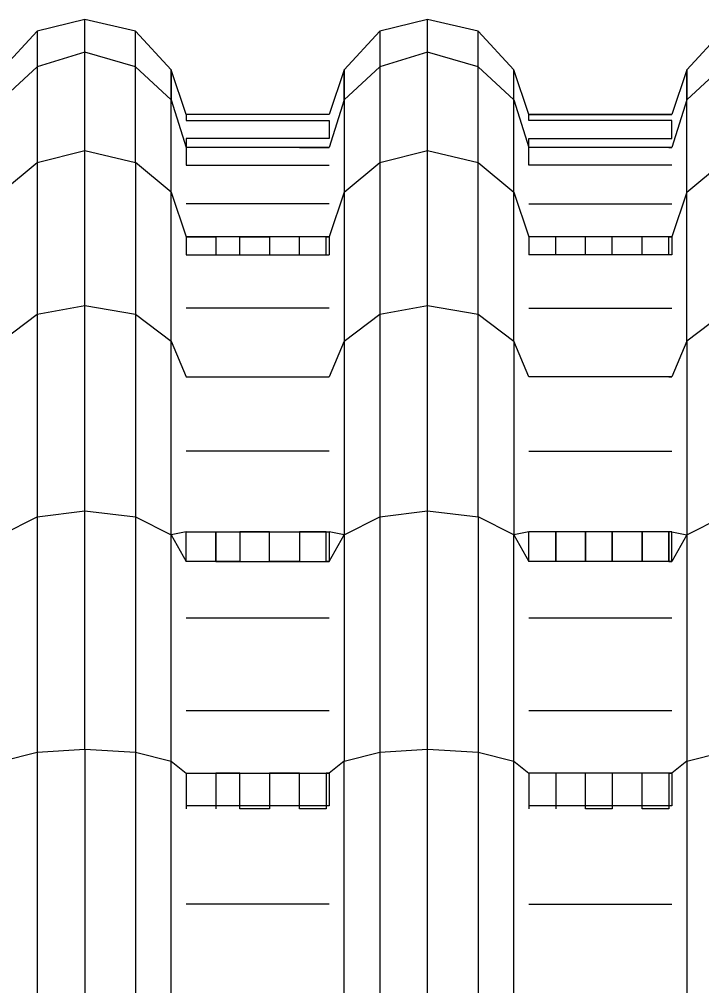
# Model space of a CAD drawing. Extents: x 636183 to 639890, y 299162 to 300538.
# Drawn here: x 636845.8 to 636853.81, y 299630.27 to 299641.62 of the extents above; entities that cross this region are included whole.
import ezdxf

# ---------------------------------------------------------------- set-up
doc = ezdxf.new("R2010")
doc.units = 0
doc.layers.add('Default', color=7, linetype='Continuous')

msp = doc.modelspace()

# ---------------------------------------------------------------- linework, layer by layer
at = {"layer": 'Default'}
for p, q in [((636846.574, 299641.621), (636846.014, 299641.481)), ((636846.574, 299641.237), (636846.574, 299641.621)), ((636847.168, 299641.481), (636846.574, 299641.621)), ((636850.596, 299641.621), (636850.036, 299641.481)), ((636850.596, 299641.237), (636850.596, 299641.621)), ((636851.19, 299641.481), (636850.596, 299641.621)), ((636846.014, 299641.481), (636845.594, 299641.027)), ((636846.014, 299641.481), (636846.014, 299641.062)), ((636847.168, 299641.062), (636847.168, 299641.481)), ((636847.588, 299641.027), (636847.168, 299641.481)), ((636850.036, 299641.481), (636849.617, 299641.027)), ((636850.036, 299641.481), (636850.036, 299641.062)), ((636851.19, 299641.062), (636851.19, 299641.481)), ((636851.61, 299641.027), (636851.19, 299641.481)), ((636854.059, 299641.481), (636853.639, 299641.027)), ((636846.574, 299641.237), (636846.014, 299641.062)), ((636846.574, 299640.082), (636846.574, 299641.237)), ((636847.168, 299641.062), (636846.574, 299641.237)), ((636850.596, 299641.237), (636850.036, 299641.062)), ((636850.596, 299640.082), (636850.596, 299641.237)), ((636851.19, 299641.062), (636850.596, 299641.237)), ((636846.014, 299641.062), (636845.594, 299640.677)), ((636846.014, 299641.062), (636846.014, 299639.942)), ((636847.588, 299640.677), (636847.168, 299641.062)), ((636847.168, 299639.942), (636847.168, 299641.062)), ((636847.588, 299641.027), (636847.588, 299640.677)), ((636847.588, 299640.677), (636847.588, 299641.027)), ((636847.763, 299640.502), (636847.588, 299641.027)), ((636849.617, 299641.027), (636849.442, 299640.502)), ((636850.036, 299641.062), (636849.617, 299640.677)), ((636849.617, 299641.027), (636849.617, 299640.677)), ((636849.617, 299640.677), (636849.617, 299641.027)), ((636850.036, 299641.062), (636850.036, 299639.942)), ((636851.19, 299641.062), (636851.61, 299640.677)), ((636851.19, 299639.942), (636851.19, 299641.062)), ((636851.61, 299640.677), (636851.61, 299641.027)), ((636851.785, 299640.502), (636851.61, 299641.027)), ((636853.639, 299641.027), (636853.464, 299640.502)), ((636854.059, 299641.062), (636853.639, 299640.677)), ((636853.639, 299641.027), (636853.639, 299640.677)), ((636853.639, 299640.677), (636853.639, 299641.027)), ((636847.588, 299640.677), (636847.763, 299640.117)), ((636847.588, 299639.593), (636847.588, 299640.677)), ((636849.617, 299640.677), (636849.442, 299640.117)), ((636849.617, 299640.677), (636849.617, 299639.593)), ((636851.61, 299640.677), (636851.785, 299640.117)), ((636851.61, 299639.593), (636851.61, 299640.677)), ((636853.639, 299640.677), (636853.464, 299640.117)), ((636853.639, 299639.593), (636853.639, 299640.677)), ((636848.112, 299640.502), (636847.763, 299640.502)), ((636847.763, 299640.502), (636847.763, 299640.432)), ((636849.442, 299640.502), (636847.763, 299640.502)), ((636847.763, 299640.432), (636849.442, 299640.432)), ((636848.392, 299640.502), (636848.112, 299640.502)), ((636848.742, 299640.502), (636848.392, 299640.502)), ((636849.092, 299640.502), (636848.742, 299640.502)), ((636849.407, 299640.502), (636849.092, 299640.502)), ((636849.442, 299640.502), (636849.407, 299640.502)), ((636849.442, 299640.432), (636849.442, 299640.222)), ((636852.1, 299640.502), (636851.785, 299640.502)), ((636851.785, 299640.502), (636853.464, 299640.502)), ((636851.785, 299640.432), (636851.785, 299640.502)), ((636853.464, 299640.432), (636851.785, 299640.432)), ((636852.45, 299640.502), (636852.1, 299640.502)), ((636852.764, 299640.502), (636852.45, 299640.502)), ((636853.114, 299640.502), (636852.764, 299640.502)), ((636853.429, 299640.502), (636853.114, 299640.502)), ((636853.464, 299640.502), (636853.429, 299640.502)), ((636853.464, 299640.222), (636853.464, 299640.432)), ((636847.763, 299640.222), (636847.763, 299639.907)), ((636849.442, 299640.222), (636847.763, 299640.222)), ((636851.785, 299640.222), (636853.464, 299640.222)), ((636851.785, 299639.907), (636851.785, 299640.222)), ((636846.014, 299639.942), (636846.574, 299640.082)), ((636846.574, 299638.263), (636846.574, 299640.082)), ((636846.574, 299640.082), (636847.168, 299639.942)), ((636848.112, 299640.117), (636847.763, 299640.117)), ((636848.392, 299640.117), (636848.112, 299640.117)), ((636848.742, 299640.117), (636848.392, 299640.117)), ((636849.092, 299640.117), (636848.742, 299640.117)), ((636849.442, 299640.117), (636849.092, 299640.117)), ((636849.092, 299640.117), (636849.407, 299640.117)), ((636849.407, 299640.117), (636849.442, 299640.117)), ((636850.036, 299639.942), (636850.596, 299640.082)), ((636850.596, 299638.263), (636850.596, 299640.082)), ((636850.596, 299640.082), (636851.19, 299639.942)), ((636852.1, 299640.117), (636851.785, 299640.117)), ((636852.45, 299640.117), (636852.1, 299640.117)), ((636852.764, 299640.117), (636852.45, 299640.117)), ((636853.114, 299640.117), (636852.764, 299640.117)), ((636853.429, 299640.117), (636853.114, 299640.117)), ((636853.464, 299640.117), (636853.429, 299640.117)), ((636853.429, 299640.117), (636853.464, 299640.117)), ((636845.594, 299639.593), (636846.014, 299639.942)), ((636846.014, 299639.942), (636846.014, 299638.158)), ((636847.168, 299639.942), (636847.168, 299638.158)), ((636847.588, 299639.593), (636847.168, 299639.942)), ((636847.763, 299639.907), (636849.442, 299639.907)), ((636849.617, 299639.593), (636850.036, 299639.942)), ((636850.036, 299639.942), (636850.036, 299638.158)), ((636851.19, 299638.158), (636851.19, 299639.942)), ((636851.19, 299639.942), (636851.61, 299639.593)), ((636853.464, 299639.907), (636851.785, 299639.907)), ((636853.639, 299639.593), (636854.059, 299639.942)), ((636847.588, 299639.593), (636847.763, 299639.068)), ((636847.588, 299637.844), (636847.588, 299639.593)), ((636849.617, 299639.593), (636849.442, 299639.068)), ((636849.617, 299639.593), (636849.617, 299637.844)), ((636851.61, 299639.593), (636851.785, 299639.068)), ((636851.61, 299637.844), (636851.61, 299639.593)), ((636853.639, 299639.593), (636853.464, 299639.068)), ((636853.639, 299637.844), (636853.639, 299639.593)), ((636849.442, 299639.453), (636847.763, 299639.453)), ((636851.785, 299639.453), (636853.464, 299639.453)), ((636847.763, 299639.068), (636848.112, 299639.068)), ((636848.112, 299639.068), (636847.763, 299639.068)), ((636847.763, 299639.068), (636847.763, 299638.858)), ((636848.112, 299639.068), (636848.112, 299638.858)), ((636848.392, 299639.068), (636848.112, 299639.068)), ((636848.392, 299639.068), (636848.742, 299639.068)), ((636848.392, 299638.858), (636848.392, 299639.068)), ((636848.742, 299639.068), (636848.392, 299639.068)), ((636848.742, 299639.068), (636848.742, 299638.858)), ((636849.092, 299639.068), (636848.742, 299639.068)), ((636849.092, 299638.858), (636849.092, 299639.068)), ((636849.407, 299639.068), (636849.092, 299639.068)), ((636849.442, 299639.068), (636849.407, 299639.068)), ((636849.407, 299639.068), (636849.442, 299639.068)), ((636849.407, 299638.858), (636849.407, 299639.068)), ((636849.442, 299639.068), (636849.442, 299638.858)), ((636852.1, 299639.068), (636851.785, 299639.068)), ((636851.785, 299639.068), (636851.785, 299638.858)), ((636852.1, 299638.858), (636852.1, 299639.068)), ((636852.45, 299639.068), (636852.1, 299639.068)), ((636852.45, 299638.858), (636852.45, 299639.068)), ((636852.764, 299639.068), (636852.45, 299639.068)), ((636852.764, 299638.858), (636852.764, 299639.068)), ((636853.114, 299639.068), (636852.764, 299639.068)), ((636853.114, 299638.858), (636853.114, 299639.068)), ((636853.429, 299639.068), (636853.114, 299639.068)), ((636853.429, 299638.858), (636853.429, 299639.068)), ((636853.464, 299639.068), (636853.429, 299639.068)), ((636853.429, 299639.068), (636853.464, 299639.068)), ((636853.464, 299639.068), (636853.464, 299638.858)), ((636847.763, 299638.858), (636849.442, 299638.858)), ((636848.112, 299638.858), (636848.392, 299638.858)), ((636848.742, 299638.858), (636849.092, 299638.858)), ((636853.464, 299638.858), (636851.785, 299638.858)), ((636846.014, 299638.158), (636846.574, 299638.263)), ((636846.574, 299635.85), (636846.574, 299638.263)), ((636846.574, 299638.263), (636847.168, 299638.158)), ((636850.036, 299638.158), (636850.596, 299638.263)), ((636850.596, 299635.85), (636850.596, 299638.263)), ((636850.596, 299638.263), (636851.19, 299638.158)), ((636845.594, 299637.844), (636846.014, 299638.158)), ((636846.014, 299638.158), (636846.014, 299635.78)), ((636847.168, 299638.158), (636847.168, 299635.78)), ((636847.168, 299638.158), (636847.588, 299637.844)), ((636849.442, 299638.228), (636847.763, 299638.228)), ((636849.617, 299637.844), (636850.036, 299638.158)), ((636850.036, 299638.158), (636850.036, 299635.78)), ((636851.19, 299635.78), (636851.19, 299638.158)), ((636851.19, 299638.158), (636851.61, 299637.844)), ((636851.785, 299638.228), (636853.464, 299638.228)), ((636854.059, 299638.158), (636853.639, 299637.844)), ((636847.588, 299635.57), (636847.588, 299637.844)), ((636847.588, 299637.844), (636847.763, 299637.424)), ((636849.617, 299637.844), (636849.442, 299637.424)), ((636849.617, 299637.844), (636849.617, 299635.57)), ((636851.61, 299637.844), (636851.61, 299635.57)), ((636851.785, 299637.424), (636851.61, 299637.844)), ((636853.639, 299637.844), (636853.464, 299637.424)), ((636853.639, 299637.844), (636853.639, 299635.57)), ((636847.763, 299637.424), (636848.112, 299637.424)), ((636847.763, 299637.424), (636849.442, 299637.424)), ((636848.112, 299637.424), (636848.392, 299637.424)), ((636848.392, 299637.424), (636848.742, 299637.424)), ((636848.742, 299637.424), (636849.092, 299637.424)), ((636849.092, 299637.424), (636849.407, 299637.424)), ((636849.407, 299637.424), (636849.442, 299637.424)), ((636852.1, 299637.424), (636851.785, 299637.424)), ((636853.464, 299637.424), (636851.785, 299637.424)), ((636852.45, 299637.424), (636852.1, 299637.424)), ((636852.764, 299637.424), (636852.45, 299637.424)), ((636853.114, 299637.424), (636852.764, 299637.424)), ((636853.429, 299637.424), (636853.114, 299637.424)), ((636853.429, 299637.424), (636853.464, 299637.424)), ((636849.442, 299636.55), (636847.763, 299636.55)), ((636851.785, 299636.55), (636853.464, 299636.55)), ((636845.594, 299635.57), (636846.014, 299635.78)), ((636846.014, 299635.78), (636846.574, 299635.85)), ((636846.014, 299635.78), (636846.014, 299633.017)), ((636846.574, 299633.052), (636846.574, 299635.85)), ((636846.574, 299635.85), (636847.168, 299635.78)), ((636847.168, 299635.78), (636847.168, 299633.017)), ((636847.168, 299635.78), (636847.588, 299635.57)), ((636849.617, 299635.57), (636850.036, 299635.78)), ((636850.036, 299635.78), (636850.596, 299635.85)), ((636850.036, 299635.78), (636850.036, 299633.017)), ((636850.596, 299633.052), (636850.596, 299635.85)), ((636850.596, 299635.85), (636851.19, 299635.78)), ((636851.19, 299635.78), (636851.19, 299633.017)), ((636851.61, 299635.57), (636851.19, 299635.78)), ((636853.639, 299635.57), (636854.059, 299635.78)), ((636847.763, 299635.605), (636847.588, 299635.57)), ((636847.588, 299632.912), (636847.588, 299635.57)), ((636847.588, 299635.57), (636847.763, 299635.255)), ((636847.763, 299635.255), (636847.763, 299635.605)), ((636847.763, 299635.605), (636849.442, 299635.605)), ((636848.112, 299635.605), (636848.112, 299635.255)), ((636848.112, 299635.255), (636848.112, 299635.605)), ((636848.392, 299635.605), (636848.392, 299635.255)), ((636848.742, 299635.605), (636848.392, 299635.605)), ((636848.742, 299635.255), (636848.742, 299635.605)), ((636849.092, 299635.605), (636849.092, 299635.255)), ((636849.407, 299635.605), (636849.092, 299635.605)), ((636849.407, 299635.255), (636849.407, 299635.605)), ((636849.442, 299635.605), (636849.442, 299635.255)), ((636849.617, 299635.57), (636849.442, 299635.605)), ((636849.442, 299635.255), (636849.617, 299635.57)), ((636849.617, 299635.57), (636849.617, 299632.912)), ((636851.785, 299635.605), (636851.61, 299635.57)), ((636851.61, 299632.912), (636851.61, 299635.57)), ((636851.61, 299635.57), (636851.785, 299635.255)), ((636851.785, 299635.255), (636851.785, 299635.605)), ((636853.464, 299635.605), (636851.785, 299635.605)), ((636852.1, 299635.605), (636852.1, 299635.255)), ((636852.1, 299635.255), (636852.1, 299635.605)), ((636852.45, 299635.605), (636852.45, 299635.255)), ((636852.45, 299635.255), (636852.45, 299635.605)), ((636852.764, 299635.605), (636852.764, 299635.255)), ((636852.764, 299635.255), (636852.764, 299635.605)), ((636853.114, 299635.605), (636853.114, 299635.255)), ((636853.114, 299635.255), (636853.114, 299635.605)), ((636853.429, 299635.605), (636853.429, 299635.255)), ((636853.429, 299635.255), (636853.429, 299635.605)), ((636853.464, 299635.605), (636853.639, 299635.57)), ((636853.464, 299635.255), (636853.464, 299635.605)), ((636853.639, 299635.57), (636853.464, 299635.255)), ((636853.639, 299635.57), (636853.639, 299632.912)), ((636848.112, 299635.255), (636847.763, 299635.255)), ((636848.392, 299635.255), (636848.112, 299635.255)), ((636848.112, 299635.255), (636848.392, 299635.255)), ((636848.392, 299635.255), (636848.742, 299635.255)), ((636849.092, 299635.255), (636848.742, 299635.255)), ((636848.742, 299635.255), (636849.092, 299635.255)), ((636849.092, 299635.255), (636849.407, 299635.255)), ((636849.442, 299635.255), (636849.407, 299635.255)), ((636849.407, 299635.255), (636849.442, 299635.255)), ((636852.1, 299635.255), (636851.785, 299635.255)), ((636852.45, 299635.255), (636852.1, 299635.255)), ((636852.764, 299635.255), (636852.45, 299635.255)), ((636853.114, 299635.255), (636852.764, 299635.255)), ((636853.429, 299635.255), (636853.114, 299635.255)), ((636853.464, 299635.255), (636853.429, 299635.255)), ((636853.429, 299635.255), (636853.464, 299635.255)), ((636849.442, 299634.591), (636847.763, 299634.591)), ((636853.464, 299634.591), (636851.785, 299634.591)), ((636847.763, 299633.507), (636849.442, 299633.507)), ((636851.785, 299633.507), (636853.464, 299633.507)), ((636846.014, 299633.017), (636846.574, 299633.052)), ((636846.574, 299633.052), (636847.168, 299633.017)), ((636846.574, 299633.052), (636846.574, 299630.044)), ((636850.036, 299633.017), (636850.596, 299633.052)), ((636850.596, 299633.052), (636851.19, 299633.017)), ((636850.596, 299630.044), (636850.596, 299633.052)), ((636845.594, 299632.912), (636846.014, 299633.017)), ((636846.014, 299633.017), (636846.014, 299630.044)), ((636847.168, 299633.017), (636847.588, 299632.912)), ((636847.168, 299633.017), (636847.168, 299630.044)), ((636849.617, 299632.912), (636850.036, 299633.017)), ((636850.036, 299633.017), (636850.036, 299630.044)), ((636851.19, 299633.017), (636851.61, 299632.912)), ((636851.19, 299633.017), (636851.19, 299630.044)), ((636853.639, 299632.912), (636854.059, 299633.017)), ((636847.588, 299632.912), (636847.763, 299632.772)), ((636847.588, 299630.044), (636847.588, 299632.912)), ((636849.617, 299632.912), (636849.442, 299632.772)), ((636849.617, 299630.044), (636849.617, 299632.912)), ((636851.61, 299632.912), (636851.785, 299632.772)), ((636851.61, 299630.044), (636851.61, 299632.912)), ((636853.639, 299632.912), (636853.464, 299632.772)), ((636853.639, 299632.912), (636853.639, 299630.044)), ((636847.763, 299632.772), (636848.112, 299632.772)), ((636847.763, 299632.772), (636847.763, 299632.352)), ((636848.112, 299632.772), (636848.112, 299632.352)), ((636848.392, 299632.772), (636848.112, 299632.772)), ((636848.112, 299632.772), (636848.392, 299632.772)), ((636848.392, 299632.352), (636848.392, 299632.772)), ((636848.392, 299632.772), (636848.742, 299632.772)), ((636848.742, 299632.772), (636848.742, 299632.352)), ((636849.092, 299632.772), (636848.742, 299632.772)), ((636848.742, 299632.772), (636849.092, 299632.772)), ((636849.092, 299632.352), (636849.092, 299632.772)), ((636849.092, 299632.772), (636849.407, 299632.772)), ((636849.407, 299632.772), (636849.407, 299632.352)), ((636849.442, 299632.772), (636849.407, 299632.772)), ((636849.407, 299632.772), (636849.442, 299632.772)), ((636849.442, 299632.772), (636849.442, 299632.387)), ((636852.1, 299632.772), (636851.785, 299632.772)), ((636851.785, 299632.772), (636851.785, 299632.352)), ((636852.1, 299632.772), (636852.1, 299632.352)), ((636852.45, 299632.772), (636852.1, 299632.772)), ((636852.45, 299632.772), (636852.1, 299632.772)), ((636852.45, 299632.352), (636852.45, 299632.772)), ((636852.764, 299632.772), (636852.45, 299632.772)), ((636852.764, 299632.772), (636852.764, 299632.352)), ((636853.114, 299632.772), (636852.764, 299632.772)), ((636853.114, 299632.772), (636852.764, 299632.772)), ((636853.114, 299632.352), (636853.114, 299632.772)), ((636853.429, 299632.772), (636853.114, 299632.772)), ((636853.429, 299632.772), (636853.429, 299632.352)), ((636853.464, 299632.772), (636853.429, 299632.772)), ((636853.429, 299632.772), (636853.464, 299632.772)), ((636853.464, 299632.772), (636853.464, 299632.387)), ((636849.442, 299632.387), (636847.763, 299632.387)), ((636853.464, 299632.387), (636851.785, 299632.387)), ((636848.742, 299632.352), (636848.392, 299632.352)), ((636849.407, 299632.352), (636849.092, 299632.352)), ((636852.764, 299632.352), (636852.45, 299632.352)), ((636853.429, 299632.352), (636853.114, 299632.352)), ((636849.442, 299631.233), (636847.763, 299631.233)), ((636851.785, 299631.233), (636853.464, 299631.233))]:
    msp.add_line(p, q, dxfattribs=at)

doc.saveas('drawing.dxf')
